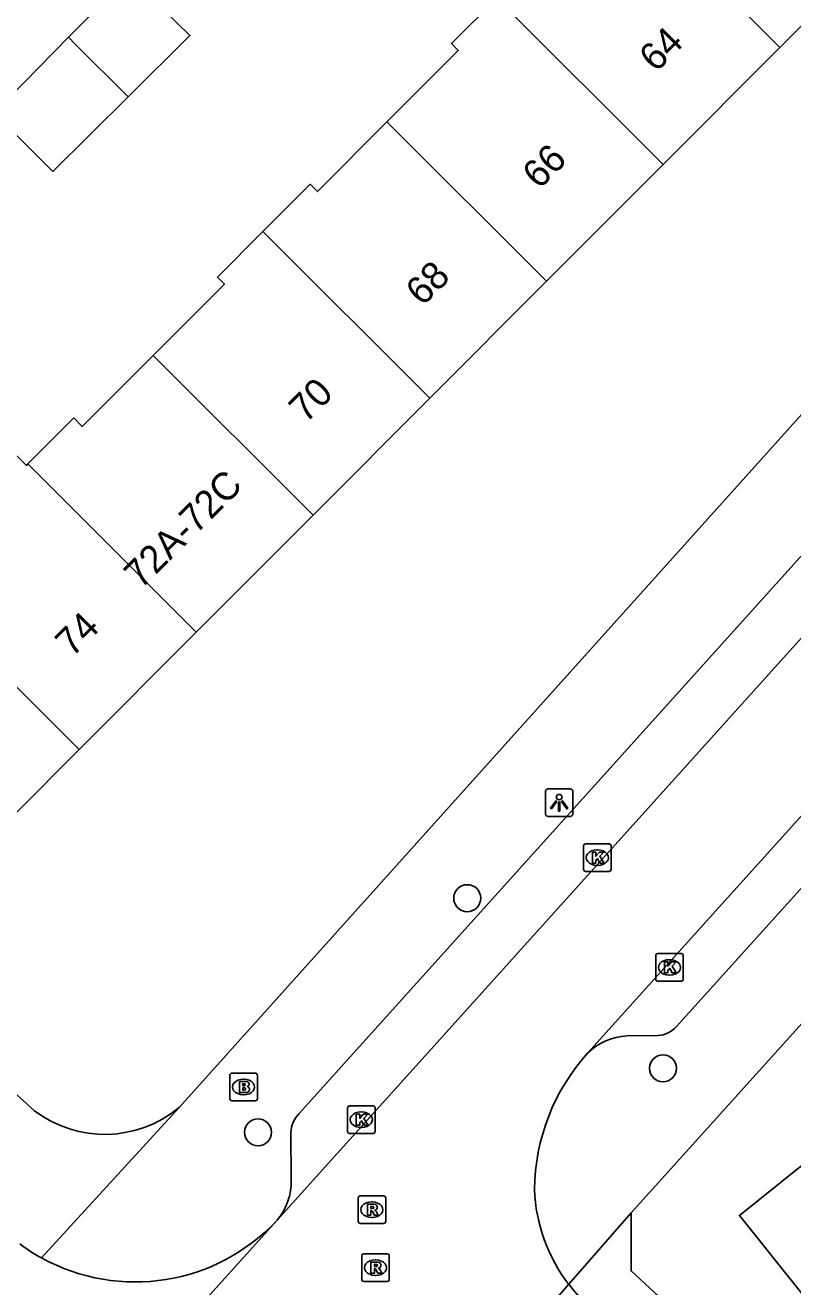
# Model space of a CAD drawing. Extents: x 159040 to 160094, y 381214 to 382518.
# Drawn here: x 159593.38 to 159621.21, y 381776.68 to 381822.4 of the extents above; entities that cross this region are included whole.
import ezdxf

# ---------------------------------------------------------------- set-up
doc = ezdxf.new("R2010")
doc.units = 0
for name, color, linetype in [('IMGEO_Boom', 7, 'Continuous'), ('IMGEO_Brandkraan', 7, 'Continuous'), ('IMGEO_Kolk', 7, 'Continuous'), ('IMGEO_Lichtpunt', 7, 'Continuous'), ('IMGEO_Pand', 7, 'Continuous'), ('IMGEO_Pand_nummerreeks', 7, 'Continuous'), ('IMGEO_Rijbaan_lokaal_open', 7, 'Continuous'), ('IMGEO_Rioolput', 7, 'Continuous'), ('IMGEO_Voetpad_open', 7, 'Continuous')]:
    doc.layers.add(name, color=color, linetype=linetype)

msp = doc.modelspace()

# ---------------------------------------------------------------- linework, layer by layer
at = {"layer": 'IMGEO_Boom'}
for centre in [(159609.407, 381790.766), (159616.507, 381784.6), (159601.824, 381782.28)]:
    msp.add_circle(centre, 0.489, dxfattribs=at)
at = {"layer": 'IMGEO_Brandkraan'}
for p, q in [((159600.798, 381783.498), (159600.798, 381784.35)), ((159600.873, 381784.424), (159601.725, 381784.424)), ((159601.799, 381784.35), (159601.799, 381783.498)), ((159601.286, 381784.204), (159601.311, 381784.204)), ((159601.725, 381783.424), (159600.873, 381783.424)), ((159601.309, 381783.644), (159601.284, 381783.644))]:
    msp.add_line(p, q, dxfattribs=at)
for points in [[(159600.798, 381783.498), (159600.798, 381784.35)], [(159600.873, 381784.424), (159601.725, 381784.424)], [(159601.799, 381784.35), (159601.799, 381783.498)], [(159601.146, 381784.124), (159601.146, 381783.724), (159601.359, 381783.724)], [(159601.377, 381784.124), (159601.146, 381784.124)], [(159601.325, 381784.043), (159601.271, 381784.043), (159601.271, 381783.967)], [(159601.271, 381783.967), (159601.324, 381783.967)], [(159601.333, 381783.891), (159601.271, 381783.891), (159601.271, 381783.81)], [(159601.271, 381783.81), (159601.333, 381783.81)], [(159601.725, 381783.424), (159600.873, 381783.424)]]:
    msp.add_lwpolyline(points, dxfattribs=at)
for centre, radius, start, end in [((159600.875, 381784.348), 0.0765, 91.552, 178.448), ((159600.875, 381784.348), 0.0765, 91.552, 178.448), ((159601.723, 381784.348), 0.0765, 1.552, 88.448), ((159601.723, 381784.348), 0.0765, 1.552, 88.448), ((159601.326, 381784.005), 0.0379, 267.8285, 90.9355), ((159601.334, 381783.85), 0.0404, 269.8759, 90.5077), ((159601.381, 381783.979), 0.145, 59.4692, 91.5367), ((159601.406, 381784.026), 0.0922, 285.5137, 58.1501), ((159601.411, 381783.834), 0.105, 301.3115, 78.989), ((159600.875, 381783.5), 0.0765, 181.552, 268.448), ((159600.875, 381783.5), 0.0765, 181.552, 268.448), ((159601.365, 381783.975), 0.251, 268.6676, 293.5347), ((159601.723, 381783.5), 0.0765, 271.552, 358.448), ((159601.723, 381783.5), 0.0765, 271.552, 358.448)]:
    msp.add_arc(centre, radius, start, end, dxfattribs=at)
for centre, major_axis, ratio, start_param, end_param in [((159601.285, 381783.924), (-0.387, 0.002), 0.722429, 4.712389, 7.853982), ((159601.31, 381783.924), (-0.39, 0.002), 0.717154, 1.570796, 4.712389)]:
    msp.add_ellipse(centre, major_axis=major_axis, ratio=ratio, start_param=start_param, end_param=end_param, dxfattribs=at)
at = {"layer": 'IMGEO_Kolk'}
for p, q in [((159613.624, 381791.809), (159613.624, 381792.661)), ((159613.699, 381792.735), (159614.551, 381792.735)), ((159614.112, 381792.515), (159614.137, 381792.515)), ((159614.625, 381792.661), (159614.625, 381791.809)), ((159614.551, 381791.735), (159613.699, 381791.735)), ((159614.135, 381791.955), (159614.11, 381791.955)), ((159616.241, 381787.83), (159616.241, 381788.682)), ((159616.316, 381788.756), (159617.168, 381788.756)), ((159616.729, 381788.536), (159616.754, 381788.536)), ((159617.242, 381788.682), (159617.242, 381787.83)), ((159616.752, 381787.976), (159616.727, 381787.976)), ((159617.168, 381787.756), (159616.316, 381787.756)), ((159605.066, 381782.312), (159605.066, 381783.164)), ((159605.141, 381783.238), (159605.993, 381783.238)), ((159605.554, 381783.018), (159605.579, 381783.018)), ((159606.067, 381783.164), (159606.067, 381782.312)), ((159605.577, 381782.458), (159605.552, 381782.458)), ((159605.993, 381782.238), (159605.141, 381782.238))]:
    msp.add_line(p, q, dxfattribs=at)
for points in [[(159613.624, 381791.809), (159613.624, 381792.661)], [(159613.699, 381792.735), (159614.551, 381792.735)], [(159614.625, 381792.661), (159614.625, 381791.809)], [(159613.945, 381792.435), (159614.068, 381792.435), (159614.068, 381792.284), (159614.198, 381792.435), (159614.362, 381792.435), (159614.216, 381792.284), (159614.369, 381792.035), (159614.217, 381792.035), (159614.132, 381792.199), (159614.068, 381792.132), (159614.068, 381792.035), (159613.945, 381792.035), (159613.945, 381792.435)], [(159614.551, 381791.735), (159613.699, 381791.735)], [(159616.241, 381787.83), (159616.241, 381788.682)], [(159616.316, 381788.756), (159617.168, 381788.756)], [(159616.562, 381788.456), (159616.685, 381788.456), (159616.685, 381788.305), (159616.815, 381788.456), (159616.979, 381788.456), (159616.833, 381788.305), (159616.986, 381788.056), (159616.834, 381788.056), (159616.749, 381788.22), (159616.685, 381788.153), (159616.685, 381788.056), (159616.562, 381788.056), (159616.562, 381788.456)], [(159617.242, 381788.682), (159617.242, 381787.83)], [(159617.168, 381787.756), (159616.316, 381787.756)], [(159605.066, 381782.312), (159605.066, 381783.164)], [(159605.141, 381783.238), (159605.993, 381783.238)], [(159605.387, 381782.938), (159605.51, 381782.938), (159605.51, 381782.787), (159605.64, 381782.938), (159605.804, 381782.938), (159605.658, 381782.787), (159605.811, 381782.538), (159605.659, 381782.538), (159605.574, 381782.702), (159605.51, 381782.635), (159605.51, 381782.538), (159605.387, 381782.538), (159605.387, 381782.938)], [(159606.067, 381783.164), (159606.067, 381782.312)], [(159605.993, 381782.238), (159605.141, 381782.238)]]:
    msp.add_lwpolyline(points, dxfattribs=at)
for centre, start, end in [((159613.701, 381792.659), 91.552, 178.448), ((159613.701, 381792.659), 91.552, 178.448), ((159614.549, 381792.659), 1.552, 88.448), ((159614.549, 381792.659), 1.552, 88.448), ((159613.701, 381791.811), 181.552, 268.448), ((159613.701, 381791.811), 181.552, 268.448), ((159614.549, 381791.811), 271.552, 358.448), ((159614.549, 381791.811), 271.552, 358.448), ((159616.318, 381788.68), 91.552, 178.448), ((159616.318, 381788.68), 91.552, 178.448), ((159617.166, 381788.68), 1.552, 88.448), ((159617.166, 381788.68), 1.552, 88.448), ((159616.318, 381787.832), 181.552, 268.448), ((159616.318, 381787.832), 181.552, 268.448), ((159617.166, 381787.832), 271.552, 358.448), ((159617.166, 381787.832), 271.552, 358.448), ((159605.143, 381783.162), 91.552, 178.448), ((159605.143, 381783.162), 91.552, 178.448), ((159605.991, 381783.162), 1.552, 88.448), ((159605.991, 381783.162), 1.552, 88.448), ((159605.143, 381782.314), 181.552, 268.448), ((159605.143, 381782.314), 181.552, 268.448), ((159605.991, 381782.314), 271.552, 358.448), ((159605.991, 381782.314), 271.552, 358.448)]:
    msp.add_arc(centre, 0.0765, start, end, dxfattribs=at)
for centre, major_axis, ratio, start_param, end_param in [((159614.111, 381792.235), (-0.387, 0.002), 0.722429, 4.712389, 7.853982), ((159614.136, 381792.235), (-0.39, 0.002), 0.717154, 1.570796, 4.712389), ((159616.728, 381788.256), (-0.387, 0.002), 0.722429, 4.712389, 7.853982), ((159616.753, 381788.256), (-0.39, 0.002), 0.717154, 1.570796, 4.712389), ((159605.553, 381782.738), (-0.387, 0.002), 0.722429, 4.712389, 7.853982), ((159605.578, 381782.738), (-0.39, 0.002), 0.717154, 1.570796, 4.712389)]:
    msp.add_ellipse(centre, major_axis=major_axis, ratio=ratio, start_param=start_param, end_param=end_param, dxfattribs=at)
at = {"layer": 'IMGEO_Lichtpunt'}
for p, q in [((159612.243, 381794.631), (159612.243, 381793.824)), ((159612.243, 381794.631), (159612.243, 381793.824)), ((159613.145, 381794.726), (159612.337, 381794.726)), ((159613.145, 381794.726), (159612.337, 381794.726)), ((159613.239, 381793.824), (159613.239, 381794.631)), ((159613.239, 381793.824), (159613.239, 381794.631)), ((159612.337, 381793.73), (159613.145, 381793.73)), ((159612.337, 381793.73), (159613.145, 381793.73))]:
    msp.add_line(p, q, dxfattribs=at)
for points in [[(159612.617, 381794.295), (159612.656, 381794.267), (159612.468, 381794.005), (159612.43, 381794.032), (159612.617, 381794.295)], [(159612.719, 381794.247), (159612.766, 381794.247), (159612.766, 381793.925), (159612.719, 381793.925), (159612.719, 381794.247)], [(159612.829, 381794.267), (159612.867, 381794.294), (159613.054, 381794.032), (159613.015, 381794.004), (159612.829, 381794.267)]]:
    msp.add_lwpolyline(points, dxfattribs=at)
msp.add_circle((159612.742, 381794.429), 0.0994, dxfattribs=at)
for centre, start, end in [((159612.337, 381794.631), 90, 180), ((159612.337, 381794.631), 90, 180), ((159613.145, 381794.631), 0, 90), ((159613.145, 381794.631), 0, 90), ((159612.337, 381793.824), 180, 270), ((159612.337, 381793.824), 180, 270), ((159613.145, 381793.824), 270, 0), ((159613.145, 381793.824), 270, 360)]:
    msp.add_arc(centre, 0.0946, start, end, dxfattribs=at)
at = {"layer": 'IMGEO_Pand'}
for points in [[(159620.747, 381821.601), (159614.963, 381827.377)], [(159624.98, 381825.839), (159620.747, 381821.601)], [(159597.112, 381819.808), (159599.352, 381822.029), (159597.395, 381823.955), (159597.15, 381824.196), (159594.952, 381821.966)], [(159606.498, 381818.901), (159609.084, 381821.49), (159608.835, 381821.739), (159610.481, 381823.388)], [(159610.481, 381823.388), (159616.515, 381817.362)], [(159594.952, 381821.966), (159592.256, 381819.231), (159592.499, 381818.988), (159594.385, 381817.105), (159597.112, 381819.808)], [(159594.952, 381821.966), (159595.195, 381821.723), (159597.112, 381819.808)], [(159616.515, 381817.362), (159620.747, 381821.601)], [(159602, 381814.927), (159603.708, 381816.638), (159603.974, 381816.373), (159606.498, 381818.901)], [(159612.283, 381813.124), (159606.498, 381818.901)], [(159616.515, 381817.362), (159612.283, 381813.124)], [(159602, 381814.927), (159600.351, 381813.276), (159600.602, 381813.025), (159598.019, 381810.438)], [(159608.05, 381808.885), (159602, 381814.927)], [(159612.283, 381813.124), (159608.05, 381808.885)], [(159598.019, 381810.438), (159595.45, 381807.865), (159595.146, 381808.169), (159593.482, 381806.502)], [(159603.818, 381804.647), (159598.019, 381810.438)], [(159593.482, 381806.502), (159593.431, 381806.451), (159591.325, 381808.555), (159589.697, 381806.924), (159591.803, 381804.821), (159592.127, 381804.499), (159589.556, 381801.925)], [(159603.818, 381804.647), (159608.05, 381808.885)], [(159599.584, 381800.408), (159593.482, 381806.502)], [(159599.584, 381800.408), (159603.818, 381804.647)], [(159589.556, 381801.925), (159587.767, 381803.711), (159586.974, 381802.917), (159585.997, 381801.939), (159586.893, 381801.005), (159587.42, 381800.479), (159584.862, 381797.919), (159585.004, 381797.778), (159582.519, 381795.117), (159585.749, 381792.071), (159587.973, 381794.299), (159590.733, 381791.544), (159595.336, 381796.154)], [(159595.336, 381796.154), (159589.556, 381801.925)], [(159595.336, 381796.154), (159599.584, 381800.408)]]:
    msp.add_lwpolyline(points, dxfattribs=at)
at = {"layer": 'IMGEO_Rijbaan_lokaal_open'}
for points in [[(159626.352, 381805.552), (159602.517, 381779.098)], [(159613.786, 381785.161), (159629.549, 381802.659)], [(159602.517, 381779.098), (159591.852, 381767.299)], [(159609.56, 381772.721), (159613.091, 381776.771)]]:
    msp.add_lwpolyline(points, dxfattribs=at)
for centre, radius, start, end in [((159619.327, 381780.137), 7.479, 137.8023, 179.4512), ((159617.795, 381780.415), 5.951, 181.9878, 217.7669), ((159597.366, 381783.895), 7.039, 241.1963, 317.0381), ((159597.33, 381783.836), 6.97, 233.5015, 241.2188), ((159617.675, 381780.31), 5.791, 217.6659, 224.9549)]:
    msp.add_arc(centre, radius, start, end, dxfattribs=at)
at = {"layer": 'IMGEO_Rioolput'}
for p, q in [((159605.45, 381779.051), (159605.45, 381779.903)), ((159605.525, 381779.977), (159606.377, 381779.977)), ((159605.938, 381779.757), (159605.963, 381779.757)), ((159606.451, 381779.903), (159606.451, 381779.051)), ((159606.377, 381778.977), (159605.525, 381778.977)), ((159605.961, 381779.197), (159605.936, 381779.197)), ((159605.656, 381777.875), (159606.508, 381777.875)), ((159605.581, 381776.949), (159605.581, 381777.801)), ((159606.069, 381777.655), (159606.094, 381777.655)), ((159606.582, 381777.801), (159606.582, 381776.949)), ((159606.092, 381777.095), (159606.067, 381777.095)), ((159606.508, 381776.875), (159605.656, 381776.875))]:
    msp.add_line(p, q, dxfattribs=at)
for points in [[(159605.45, 381779.051), (159605.45, 381779.903)], [(159605.525, 381779.977), (159606.377, 381779.977)], [(159606.451, 381779.903), (159606.451, 381779.051)], [(159606.039, 381779.675), (159605.787, 381779.677), (159605.787, 381779.277)], [(159605.787, 381779.277), (159605.911, 381779.277), (159605.911, 381779.439), (159605.922, 381779.439)], [(159605.965, 381779.596), (159605.911, 381779.596), (159605.911, 381779.515)], [(159605.911, 381779.515), (159605.963, 381779.515)], [(159605.969, 381779.41), (159606.04, 381779.277), (159606.18, 381779.277), (159606.115, 381779.403)], [(159606.377, 381778.977), (159605.525, 381778.977)], [(159605.656, 381777.875), (159606.508, 381777.875)], [(159605.581, 381776.949), (159605.581, 381777.801)], [(159606.17, 381777.573), (159605.918, 381777.575), (159605.918, 381777.175)], [(159606.096, 381777.494), (159606.042, 381777.494), (159606.042, 381777.413)], [(159606.042, 381777.413), (159606.094, 381777.413)], [(159606.582, 381777.801), (159606.582, 381776.949)], [(159605.918, 381777.175), (159606.042, 381777.175), (159606.042, 381777.337), (159606.053, 381777.337)], [(159606.1, 381777.308), (159606.171, 381777.175), (159606.311, 381777.175), (159606.246, 381777.301)], [(159606.508, 381776.875), (159605.656, 381776.875)]]:
    msp.add_lwpolyline(points, dxfattribs=at)
for centre, radius, start, end in [((159605.527, 381779.901), 0.0765, 91.552, 178.448), ((159605.527, 381779.901), 0.0765, 91.552, 178.448), ((159606.375, 381779.901), 0.0765, 1.552, 88.448), ((159606.375, 381779.901), 0.0765, 1.552, 88.448), ((159605.921, 381779.386), 0.0533, 26.0293, 88.6989), ((159605.947, 381779.704), 0.19, 274.7715, 282.9687), ((159605.971, 381779.5), 0.0964, 77.0061, 93.1865), ((159605.985, 381779.557), 0.0378, 276.6634, 79.6772), ((159606.038, 381779.565), 0.109, 350.3612, 89.416), ((159606.036, 381779.565), 0.112, 277.5842, 350.9817), ((159606.02, 381779.35), 0.108, 29.5134, 73.7905), ((159605.527, 381779.053), 0.0765, 181.552, 268.448), ((159605.527, 381779.053), 0.0765, 181.552, 268.448), ((159606.375, 381779.053), 0.0765, 271.552, 358.448), ((159606.375, 381779.053), 0.0765, 271.552, 358.448), ((159605.658, 381777.799), 0.0765, 91.552, 178.448), ((159605.658, 381777.799), 0.0765, 91.552, 178.448), ((159606.506, 381777.799), 0.0765, 1.552, 88.448), ((159606.506, 381777.799), 0.0765, 1.552, 88.448), ((159606.078, 381777.602), 0.19, 274.7715, 282.9687), ((159606.102, 381777.398), 0.0964, 77.0061, 93.1865), ((159606.116, 381777.455), 0.0378, 276.6634, 79.6772), ((159606.169, 381777.463), 0.109, 350.3612, 89.416), ((159606.167, 381777.463), 0.112, 277.5842, 350.9817), ((159606.052, 381777.284), 0.0533, 26.0293, 88.6989), ((159606.151, 381777.248), 0.108, 29.5134, 73.7905), ((159605.658, 381776.951), 0.0765, 181.552, 268.448), ((159605.658, 381776.951), 0.0765, 181.552, 268.448), ((159606.506, 381776.951), 0.0765, 271.552, 358.448), ((159606.506, 381776.951), 0.0765, 271.552, 358.448)]:
    msp.add_arc(centre, radius, start, end, dxfattribs=at)
for centre, major_axis, ratio, start_param, end_param in [((159605.937, 381779.477), (-0.387, 0.002), 0.722429, 4.712389, 7.853982), ((159605.962, 381779.477), (-0.39, 0.002), 0.717154, 1.570796, 4.712389), ((159606.068, 381777.375), (-0.387, 0.002), 0.722429, 4.712389, 7.853982), ((159606.093, 381777.375), (-0.39, 0.002), 0.717154, 1.570796, 4.712389)]:
    msp.add_ellipse(centre, major_axis=major_axis, ratio=ratio, start_param=start_param, end_param=end_param, dxfattribs=at)
at = {"layer": 'IMGEO_Voetpad_open'}
for points in [[(159659.371, 381850.323), (159640.171, 381829.067), (159598.968, 381783.181)], [(159603.32, 381782.965), (159624.86, 381806.887)], [(159630.856, 381801.471), (159616.994, 381786.112)], [(159593.719, 381783.056), (159574.268, 381800.68), (159574.508, 381800.873)], [(159615.351, 381779.363), (159615.349, 381777.258), (159626.736, 381766.686), (159628.324, 381767.963), (159619.279, 381779.271), (159624.677, 381783.598), (159622.091, 381786.841)], [(159622.091, 381786.841), (159615.351, 381779.363)], [(159616.334, 381785.787), (159615.204, 381785.775)], [(159593.974, 381777.727), (159598.968, 381783.181)], [(159603.026, 381780.56), (159603.015, 381782.266)], [(159615.351, 381779.363), (159613.091, 381776.771)]]:
    msp.add_lwpolyline(points, dxfattribs=at)
for centre, radius, start, end in [((159616.278, 381786.734), 0.948, 273.3964, 319.0371), ((159615.297, 381783.616), 2.161, 92.4604, 134.3652), ((159596.264, 381786.437), 4.232, 233.0208, 309.7076), ((159604.011, 381782.248), 0.996, 133.9126, 178.9405), ((159600.853, 381780.497), 2.174, 319.9451, 1.6634)]:
    msp.add_arc(centre, radius, start, end, dxfattribs=at)

# ---------------------------------------------------------------- texts
at = {"layer": 'IMGEO_Pand_nummerreeks'}
for s, rotation, p in [('64', 45.0402, (159616.255, 381820.667)), ('66', 45.0401, (159612.021, 381816.428)), ('68', 45.0401, (159607.789, 381812.19)), ('70', 45.0401, (159603.556, 381807.95)), ('72A-72C', 44.9229, (159597.579, 381801.94)), ('74', 45.0402, (159595.086, 381799.469))]:
    msp.add_text(s, height=1, rotation=rotation, dxfattribs=at).set_placement(p)

doc.saveas('drawing.dxf')
